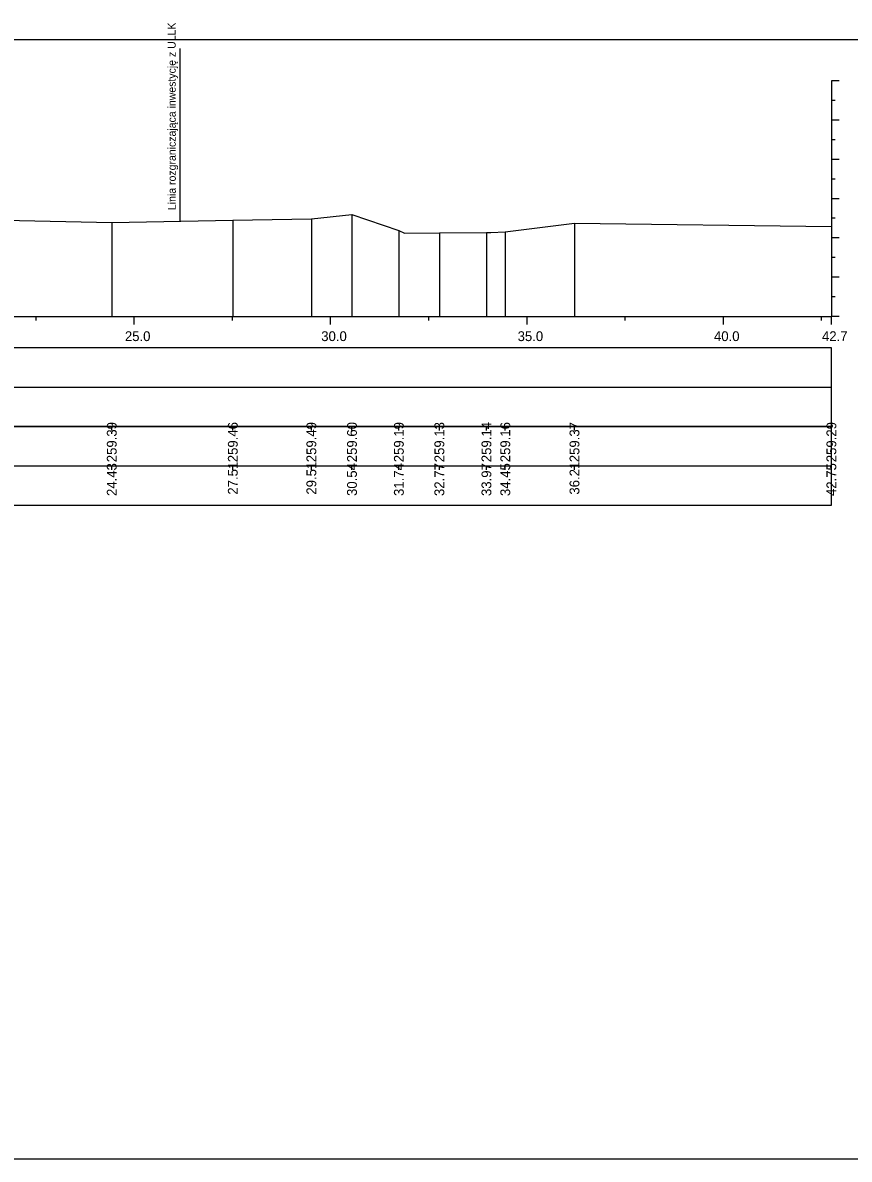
# Model space of a CAD drawing. Extents: x 6516023 to 6560129, y 5513077 to 5529206.
# Drawn here: x 6517517.87 to 6517538.92, y 5514551.66 to 5514580.58 of the extents above; entities that cross this region are included whole.
import ezdxf

# ---------------------------------------------------------------- set-up
doc = ezdxf.new("R2010")
doc.units = 0
for name, color, linetype in [('TOR_PRZEK_P-tabelka istniejace', 7, 'Continuous'), ('TOR_PRZEK_P-tabelka projektowane', 7, 'Continuous'), ('TOR_PRZEK_P-teren istniejacy', 7, 'Continuous'), ('TOR_PRZEK_P-uklad odniesienia', 7, 'Continuous'), ('TOR_PS_T-granica PKP-projektowana', 7, 'Continuous'), ('TOR_RAMKI-ramka+tabelka 1', 7, 'Continuous')]:
    doc.layers.add(name, color=color, linetype=linetype)

msp = doc.modelspace()

# ---------------------------------------------------------------- linework, layer by layer
at = {"layer": 'TOR_PRZEK_P-tabelka istniejace'}
for p, q in [((6517520.14, 5514570.206), (6517520.14, 5514570.306)), ((6517523.222, 5514570.206), (6517523.222, 5514570.306)), ((6517525.222, 5514570.206), (6517525.222, 5514570.306)), ((6517526.256, 5514570.206), (6517526.256, 5514570.306)), ((6517527.45, 5514570.206), (6517527.45, 5514570.306)), ((6517528.481, 5514570.206), (6517528.481, 5514570.306)), ((6517529.68, 5514570.206), (6517529.68, 5514570.306)), ((6517530.16, 5514570.206), (6517530.16, 5514570.306)), ((6517531.922, 5514570.206), (6517531.922, 5514570.306)), ((6517538.463, 5514570.206), (6517538.463, 5514570.306)), ((6517452.663, 5514569.306), (6517538.463, 5514569.306)), ((6517520.14, 5514569.206), (6517520.14, 5514569.306)), ((6517523.222, 5514569.206), (6517523.222, 5514569.306)), ((6517525.222, 5514569.206), (6517525.222, 5514569.306)), ((6517526.256, 5514569.206), (6517526.256, 5514569.306)), ((6517527.45, 5514569.206), (6517527.45, 5514569.306)), ((6517528.481, 5514569.206), (6517528.481, 5514569.306)), ((6517529.68, 5514569.206), (6517529.68, 5514569.306)), ((6517530.16, 5514569.206), (6517530.16, 5514569.306)), ((6517531.922, 5514569.206), (6517531.922, 5514569.306)), ((6517538.463, 5514569.206), (6517538.463, 5514569.306))]:
    msp.add_line(p, q, dxfattribs=at)
for points in [[(6517520.14, 5514575.498), (6517520.14, 5514573.306), (6517520.14, 5514573.176), (6517520.14, 5514573.106)], [(6517523.222, 5514575.562), (6517523.222, 5514573.306), (6517523.222, 5514573.176), (6517523.222, 5514573.106)], [(6517525.222, 5514575.595), (6517525.222, 5514573.306), (6517525.222, 5514573.176), (6517525.222, 5514573.106)], [(6517526.256, 5514575.705), (6517526.256, 5514573.306), (6517526.256, 5514573.176), (6517526.256, 5514573.106)], [(6517531.922, 5514575.479), (6517531.922, 5514573.306), (6517531.922, 5514573.176), (6517531.922, 5514573.106)], [(6517527.45, 5514575.295), (6517527.45, 5514573.306), (6517527.45, 5514573.176), (6517527.45, 5514573.106)], [(6517528.481, 5514575.236), (6517528.481, 5514573.306), (6517528.481, 5514573.176), (6517528.481, 5514573.106)], [(6517529.68, 5514575.247), (6517529.68, 5514573.306), (6517529.68, 5514573.176), (6517529.68, 5514573.106)], [(6517530.16, 5514575.263), (6517530.16, 5514573.306), (6517530.16, 5514573.176), (6517530.16, 5514573.106)], [(6517538.463, 5514575.396), (6517538.463, 5514573.306), (6517538.463, 5514573.176), (6517538.463, 5514573.106)]]:
    msp.add_lwpolyline(points, dxfattribs=at)
msp.add_lwpolyline([(6517452.663, 5514570.306), (6517452.663, 5514568.306), (6517538.463, 5514568.306), (6517538.463, 5514570.306)], close=True, dxfattribs=at)
at = {"layer": 'TOR_PRZEK_P-tabelka projektowane'}
msp.add_line((6517452.663, 5514571.306), (6517538.463, 5514571.306), dxfattribs=at)
msp.add_lwpolyline([(6517452.663, 5514572.306), (6517452.663, 5514570.306), (6517538.463, 5514570.306), (6517538.463, 5514572.306)], close=True, dxfattribs=at)
at = {"layer": 'TOR_PRZEK_P-teren istniejacy'}
msp.add_lwpolyline([(6517517.404, 5514575.558), (6517520.14, 5514575.498), (6517523.222, 5514575.562), (6517525.222, 5514575.595), (6517526.256, 5514575.705), (6517527.45, 5514575.295), (6517527.597, 5514575.232), (6517528.481, 5514575.236), (6517529.68, 5514575.247), (6517529.795, 5514575.249), (6517530.16, 5514575.263), (6517531.922, 5514575.479), (6517538.463, 5514575.396)], dxfattribs=at)
at = {"layer": 'TOR_PRZEK_P-uklad odniesienia'}
for p, q in [((6517538.463, 5514579.106), (6517538.463, 5514573.106)), ((6517538.663, 5514579.106), (6517538.463, 5514579.106)), ((6517538.563, 5514578.606), (6517538.463, 5514578.606)), ((6517538.663, 5514578.106), (6517538.463, 5514578.106)), ((6517538.563, 5514577.606), (6517538.463, 5514577.606)), ((6517538.663, 5514577.106), (6517538.463, 5514577.106)), ((6517538.563, 5514576.606), (6517538.463, 5514576.606)), ((6517538.663, 5514576.106), (6517538.463, 5514576.106)), ((6517538.563, 5514575.606), (6517538.463, 5514575.606)), ((6517538.663, 5514575.106), (6517538.463, 5514575.106)), ((6517538.563, 5514574.606), (6517538.463, 5514574.606)), ((6517538.663, 5514574.106), (6517538.463, 5514574.106)), ((6517538.563, 5514573.606), (6517538.463, 5514573.606)), ((6517456.463, 5514573.106), (6517538.463, 5514573.106)), ((6517518.213, 5514573.006), (6517518.213, 5514573.106)), ((6517520.713, 5514572.906), (6517520.713, 5514573.106)), ((6517523.213, 5514573.006), (6517523.213, 5514573.106)), ((6517525.713, 5514572.906), (6517525.713, 5514573.106)), ((6517528.213, 5514573.006), (6517528.213, 5514573.106)), ((6517530.713, 5514572.906), (6517530.713, 5514573.106)), ((6517533.213, 5514573.006), (6517533.213, 5514573.106)), ((6517535.713, 5514572.906), (6517535.713, 5514573.106)), ((6517538.213, 5514573.006), (6517538.213, 5514573.106)), ((6517538.463, 5514572.906), (6517538.463, 5514573.106)), ((6517538.663, 5514573.106), (6517538.463, 5514573.106))]:
    msp.add_line(p, q, dxfattribs=at)
at = {"layer": 'TOR_PS_T-granica PKP-projektowana'}
msp.add_line((6517521.882, 5514575.534), (6517521.882, 5514579.932), dxfattribs=at)
at = {"layer": 'TOR_RAMKI-ramka+tabelka 1'}
msp.add_lwpolyline([(6517452.013, 5514580.156), (6517699.513, 5514580.156), (6517699.513, 5514551.656), (6517452.013, 5514551.656)], close=True, dxfattribs=at)

# ---------------------------------------------------------------- texts
at = {"layer": 'TOR_PRZEK_P-tabelka istniejace'}
for s, p in [('259.39', (6517520.265, 5514569.398)), ('259.46', (6517523.347, 5514569.398)), ('259.49', (6517525.347, 5514569.398)), ('259.60', (6517526.381, 5514569.398)), ('259.19', (6517527.575, 5514569.398)), ('259.13', (6517528.606, 5514569.398)), ('259.14', (6517529.805, 5514569.399)), ('259.16', (6517530.285, 5514569.398)), ('259.37', (6517532.047, 5514569.398)), ('259.29', (6517538.588, 5514569.398)), ('24.43', (6517520.265, 5514568.538)), ('27.51', (6517523.347, 5514568.573)), ('29.51', (6517525.347, 5514568.573)), ('30.54', (6517526.381, 5514568.539)), ('31.74', (6517527.575, 5514568.539)), ('32.77', (6517528.606, 5514568.538)), ('33.97', (6517529.805, 5514568.538)), ('34.45', (6517530.285, 5514568.537)), ('36.21', (6517532.047, 5514568.573)), ('42.75', (6517538.588, 5514568.537))]:
    msp.add_text(s, height=0.25, rotation=90, dxfattribs=at).set_placement(p)
at = {"layer": 'TOR_PRZEK_P-uklad odniesienia'}
for s, p in [('25.0', (6517520.474, 5514572.481)), ('30.0', (6517525.474, 5514572.481)), ('35.0', (6517530.474, 5514572.481)), ('40.0', (6517535.474, 5514572.481)), ('42.7', (6517538.224, 5514572.481))]:
    msp.add_text(s, height=0.25, dxfattribs=at).set_placement(p)
at = {"layer": 'TOR_PS_T-granica PKP-projektowana'}
msp.add_text('Linia rozgraniczająca inwestycję z ULLK', height=0.2, rotation=90.0511, dxfattribs=at).set_placement((6517521.771, 5514575.816))

doc.saveas('drawing.dxf')
